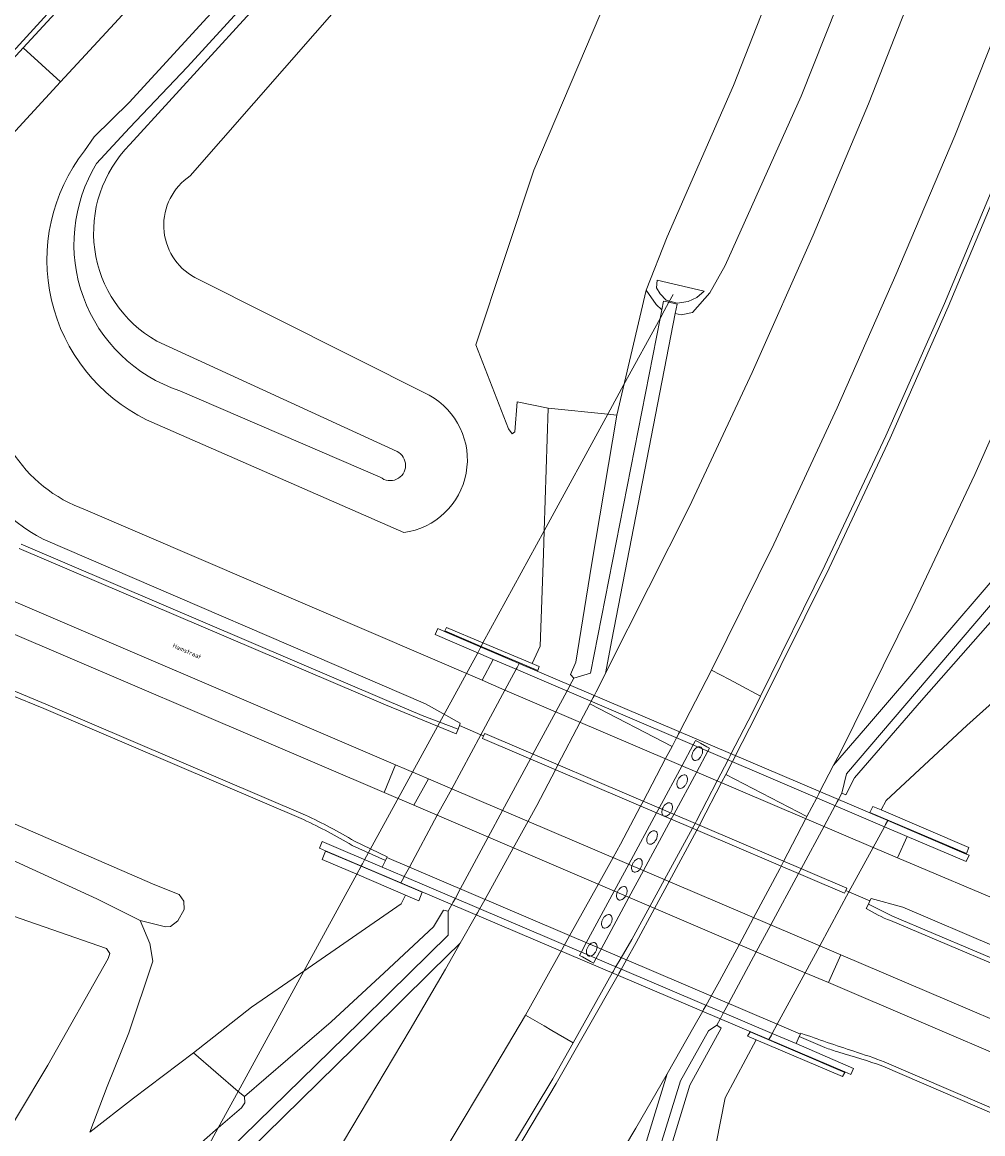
# Model space of a CAD drawing. Header units: metres. Extents: x 197700 to 204338, y 317132 to 325229.
# Tile 422 of 656: x 201235 to 201313, y 318568 to 318659. Entities that reach past the tile are written whole.
import ezdxf
from ezdxf.enums import TextEntityAlignment as Align

# ---------------------------------------------------------------- set-up
doc = ezdxf.new("R2010")
doc.units = ezdxf.units.M
for name, color, linetype, lineweight in [('B-WE-GR-GRAS-GV', 60, 'Continuous', 13), ('B-WE-IE-TERREINAFSCHEIDING_KUNSTMATIG_MUUR-GV', 90, 'Continuous', 18), ('B-WE-KW-KUNSTWERK_DEK-GV', 170, 'Continuous', 18), ('B-WE-KW-KUNSTWERK_DUIKER-G', 170, 'Continuous', 18), ('B-WE-KW-KUNSTWERK_PIJLER-GV', 170, 'Continuous', 18), ('B-WE-OG-TERREIN_CULTUURSCHEIDING-GV', 7, 'Continuous', 18), ('B-WE-OG-TOPOGRAFIE-T18', 10, 'Continuous', 18), ('B-WE-OG-WATER_GREPPEL-GV', 160, 'Continuous', 18), ('B-WE-OG-WEG-GV', 7, 'Continuous', 18), ('B-WE-VH-ONVERHARD-GV', 252, 'Continuous', 18), ('B-WE-VH-VERHARDING_ASFALT-GV', 252, 'Continuous', 18), ('B-WE-VH-VERHARDING_BETON-GV', 252, 'Continuous', 18), ('B-WE-VH-VERHARDING_BETONSTRAATSTEEN-GV', 252, 'Continuous', 18), ('B-WE-VH-VERHARDING_GRASBETONSTEEN-GV', 70, 'Continuous', 18)]:
    doc.layers.add(name, color=color, linetype=linetype, lineweight=lineweight)
doc.styles.add('NLCS-ISO-M200-T18', font='NLCS-ISO.ttf', dxfattribs={"height": 0.36})

msp = doc.modelspace()

# ---------------------------------------------------------------- linework, layer by layer
at = {"layer": 'B-WE-GR-GRAS-GV'}
for points in [[(201303.224, 318732.511), (201294.828, 318719.835), (201284.925, 318706.904), (201282.718, 318704.023), (201272.595, 318692.278), (201256.833, 318674.907), (201242.103, 318658.836), (201237.677, 318654.044), (201231.2, 318647.032), (201231.345, 318646.929), (201231.598, 318646.686), (201228.258, 318643.02), (201229.511, 318641.913)], [(201239.649, 318648.406), (201240.45, 318649.558), (201243.306, 318652.342), (201271.296, 318682.852), (201302.222, 318720.569)], [(201297.165, 318702.123), (201248.31, 318646.347)], [(201305.192, 318670.115), (201298.324, 318652.861), (201292.119, 318639.01), (201290.863, 318636.776), (201289.424, 318635.173), (201288.502, 318634.981), (201288.022, 318635.091), (201282.831, 318608.355), (201282.297, 318605.604), (201282.478, 318605.963), (201289.19, 318619.282), (201294.327, 318630.259), (201299.322, 318641.501), (201303.844, 318652.257), (201308.414, 318663.865)], [(201239.741, 318619.023), (201272.203, 318605.054), (201273.125, 318606.755), (201268.355, 318608.807), (201268.584, 318609.283), (201269.139, 318609.046), (201269.161, 318609.093), (201269.295, 318609.367), (201272.278, 318608.112), (201276.298, 318606.42), (201276.964, 318607.86), (201277.228, 318615.418), (201277.29, 318617.292), (201277.625, 318627.335), (201275.065, 318627.862), (201274.887, 318625.384), (201274.672, 318625.238), (201274.355, 318625.643), (201271.689, 318632.522), (201276.439, 318646.815), (201282.474, 318661.01)], [(201248.672, 318638.042), (201267.87, 318628.394)], [(201265.798, 318617.148), (201244.736, 318626.384)]]:
    msp.add_lwpolyline(points, dxfattribs=at)
for points in [[(201244.736, 318626.384, -0.476287), (201239.649, 318648.406)], [(201248.31, 318646.347, 0.565904), (201248.672, 318638.042)], [(201231.993, 318631.309, 0.350847), (201239.741, 318619.023)], [(201267.87, 318628.394, -0.722989), (201265.798, 318617.148)]]:
    msp.add_lwpolyline(points, format="xyb", dxfattribs=at)
at = {"layer": 'B-WE-IE-TERREINAFSCHEIDING_KUNSTMATIG_MUUR-GV'}
for points in [[(201268.539, 318594.003), (201266.251, 318589.765), (201265.833, 318588.99), (201265.759, 318588.854), (201265.557, 318588.48), (201259.391, 318591.108), (201259.38, 318591.078), (201262.3, 318589.835), (201267.307, 318587.703), (201267.019, 318586.998), (201265.941, 318587.46), (201265.591, 318586.745), (201257.609, 318581.243), (201253.317, 318578.284), (201248.572, 318574.561), (201252.237, 318571.403), (201252.74, 318570.97), (201259.856, 318577.109), (201264.174, 318581.109), (201268.223, 318584.864), (201269.034, 318586.235), (201269.43, 318586.142), (201269.755, 318586.744), (201269.82, 318586.865), (201269.987, 318587.175), (201270.411, 318587.96), (201272.698, 318592.2), (201273.887, 318594.404), (201276.158, 318598.614), (201276.367, 318599.001), (201278.245, 318602.481), (201279.162, 318604.182), (201279.334, 318604.501), (201279.399, 318604.621), (201279.728, 318605.231), (201279.438, 318605.52), (201279.892, 318606.544), (201281.177, 318614.478), (201283.238, 318626.767), (201282.504, 318626.841), (201277.625, 318627.335), (201277.29, 318617.292), (201277.228, 318615.418), (201276.964, 318607.86), (201276.298, 318606.42), (201276.881, 318606.175), (201276.76, 318605.848), (201272.123, 318607.828), (201269.161, 318609.093), (201269.139, 318609.046), (201275.254, 318606.438), (201275.07, 318606.097), (201274.994, 318605.956), (201274.075, 318604.255), (201272.1, 318600.597), (201269.714, 318596.178)], [(201273.125, 318606.755), (201274.994, 318605.956), (201275.07, 318606.097), (201275.254, 318606.438), (201269.139, 318609.046), (201268.584, 318609.283), (201268.355, 318608.807)], [(201276.298, 318606.42), (201272.278, 318608.112), (201269.295, 318609.367), (201269.161, 318609.093), (201272.123, 318607.828), (201276.76, 318605.848), (201276.881, 318606.175)], [(201305.144, 318593.07), (201305.241, 318593.25), (201305.417, 318593.574), (201275.254, 318606.438), (201275.07, 318606.097), (201274.994, 318605.956)], [(201304.211, 318594.729), (201303.958, 318594.22), (201311.864, 318590.864), (201312.073, 318591.362), (201304.881, 318594.442)], [(201305.144, 318593.07), (201307.023, 318592.267), (201311.834, 318590.225), (201312.084, 318590.73), (201311.851, 318590.829), (201305.417, 318593.574), (201305.241, 318593.25)], [(201265.833, 318588.99), (201264.027, 318589.76), (201259.109, 318591.854), (201258.893, 318591.32), (201259.391, 318591.108), (201265.557, 318588.48), (201265.759, 318588.854)], [(201259.108, 318590.387), (201261.939, 318589.174), (201265.941, 318587.46), (201267.019, 318586.998), (201267.307, 318587.703), (201262.3, 318589.835), (201259.38, 318591.078)], [(201265.557, 318588.48), (201295.693, 318575.638), (201295.891, 318576.004), (201295.969, 318576.148), (201265.833, 318588.99), (201265.759, 318588.854)], [(201294.154, 318576.286), (201293.926, 318575.927), (201294.652, 318575.62), (201301.714, 318572.63), (201301.896, 318572.96)], [(201297.914, 318575.319), (201295.969, 318576.148), (201295.891, 318576.004), (201295.693, 318575.638), (201301.907, 318572.99), (201302.388, 318572.785), (201302.628, 318573.284)]]:
    msp.add_lwpolyline(points, close=True, dxfattribs=at)
for points in [[(201316.239, 318612.547), (201308.193, 318603.388), (201302.687, 318597.08), (201301.99, 318595.69), (201301.669, 318595.817), (201301.354, 318595.234), (201301.289, 318595.113), (201301.119, 318594.797), (201300.206, 318593.105), (201298.323, 318589.616), (201298.117, 318589.235), (201295.844, 318585.023), (201294.652, 318582.815), (201292.377, 318578.599), (201291.945, 318577.798), (201291.779, 318577.491), (201291.714, 318577.37), (201291.425, 318576.835), (201291.778, 318576.568), (201289.225, 318571.924), (201286.231, 318562.162)], [(201289.912, 318559.651), (201292.099, 318570.884), (201294.652, 318575.62), (201293.926, 318575.927), (201294.154, 318576.286), (201301.896, 318572.96), (201301.907, 318572.99), (201295.693, 318575.638), (201295.891, 318576.004), (201295.969, 318576.148), (201296.38, 318576.906), (201298.665, 318581.12), (201299.855, 318583.314), (201302.247, 318587.726), (201304.224, 318591.373), (201305.144, 318593.07), (201305.241, 318593.25), (201305.417, 318593.574), (201311.851, 318590.829), (201311.864, 318590.864), (201303.958, 318594.22), (201304.211, 318594.729), (201304.881, 318594.442), (201305.28, 318595.202), (201311.886, 318601.362), (201320.02, 318608.642)]]:
    msp.add_lwpolyline(points, dxfattribs=at)
at = {"layer": 'B-WE-KW-KUNSTWERK_DEK-GV'}
msp.add_lwpolyline([(201265.557, 318588.48), (201295.693, 318575.638), (201295.891, 318576.004), (201295.969, 318576.148), (201296.38, 318576.906), (201298.665, 318581.12), (201299.855, 318583.314), (201302.247, 318587.726), (201304.224, 318591.373), (201305.144, 318593.07), (201305.241, 318593.25), (201305.417, 318593.574), (201275.254, 318606.438), (201275.07, 318606.097), (201274.994, 318605.956), (201274.075, 318604.255), (201272.1, 318600.597), (201269.714, 318596.178), (201268.539, 318594.003), (201266.251, 318589.765), (201265.833, 318588.99), (201265.759, 318588.854)], close=True, dxfattribs=at)
at = {"layer": 'B-WE-KW-KUNSTWERK_DUIKER-G'}
msp.add_lwpolyline([(201247.344, 318562.44), (201247.689, 318563.073), (201250.606, 318568.416), (201252.237, 318571.403), (201257.609, 318581.243), (201261.939, 318589.174), (201262.3, 318589.835), (201262.343, 318589.912), (201262.407, 318590.03), (201262.582, 318590.351), (201271.844, 318607.316), (201272.015, 318607.629), (201272.077, 318607.744), (201272.123, 318607.828), (201272.278, 318608.112), (201277.29, 318617.292), (201282.504, 318626.841), (201283.824, 318629.26), (201286.786, 318634.685), (201287.12, 318635.296), (201287.507, 318636.005), (201287.856, 318636.645)], dxfattribs=at)
at = {"layer": 'B-WE-KW-KUNSTWERK_PIJLER-GV'}
for points in [[(201289.409, 318599.003, 0.080251), (201289.391, 318598.803)], [(201289.496, 318599.229, 0.066707), (201289.409, 318599.003)], [(201289.637, 318599.425, 0.067894), (201289.496, 318599.229)], [(201289.794, 318599.55, 0.078614), (201289.637, 318599.425)], [(201289.899, 318599.593, 0.067112), (201289.794, 318599.55)], [(201289.975, 318599.607, 0.025453), (201289.899, 318599.593)], [(201290.111, 318599.579, 0.146888), (201289.975, 318599.607)], [(201290.209, 318599.48, 0.147183), (201290.111, 318599.579)], [(201290.156, 318598.873, 0.065471), (201290.243, 318599.098)], [(201290.261, 318599.298, 0.088309), (201290.221, 318599.455)], [(201290.243, 318599.098, 0.080251), (201290.261, 318599.298)], [(201289.391, 318598.803, 0.10741), (201289.443, 318598.621)], [(201289.443, 318598.621, 0.142857), (201289.541, 318598.523)], [(201289.541, 318598.523, 0.146888), (201289.677, 318598.495)], [(201289.677, 318598.495, 0.111766), (201289.858, 318598.551)], [(201289.858, 318598.551, 0.070815), (201290.015, 318598.676)], [(201290.015, 318598.676, 0.065258), (201290.156, 318598.873)], [(201288.559, 318597.262, 0.078614), (201288.402, 318597.137)], [(201288.74, 318597.319, 0.106584), (201288.559, 318597.262)], [(201288.876, 318597.291, 0.146888), (201288.74, 318597.319)], [(201288.974, 318597.192, 0.147183), (201288.876, 318597.291)], [(201289.026, 318597.01, 0.110305), (201288.974, 318597.192)], [(201288.174, 318596.715, 0.080251), (201288.156, 318596.515)], [(201288.156, 318596.515, 0.10741), (201288.208, 318596.333)], [(201288.261, 318596.941, 0.066707), (201288.174, 318596.715)], [(201288.208, 318596.333, 0.142857), (201288.306, 318596.235)], [(201288.402, 318597.137, 0.067894), (201288.261, 318596.941)], [(201288.442, 318596.207, 0.108648), (201288.623, 318596.263)], [(201288.623, 318596.263, 0.070815), (201288.78, 318596.388)], [(201288.78, 318596.388, 0.065258), (201288.921, 318596.585)], [(201288.921, 318596.585, 0.065471), (201289.008, 318596.81)], [(201289.008, 318596.81, 0.080251), (201289.026, 318597.01)], [(201288.306, 318596.235, 0.146888), (201288.442, 318596.207)], [(201287.026, 318594.653, 0.046747), (201286.952, 318594.477)], [(201287.167, 318594.849, 0.067894), (201287.026, 318594.653)], [(201287.324, 318594.974, 0.078614), (201287.167, 318594.849)], [(201287.505, 318595.031, 0.106584), (201287.324, 318594.974)], [(201287.641, 318595.003, 0.146888), (201287.505, 318595.031)], [(201287.739, 318594.904, 0.147183), (201287.641, 318595.003)], [(201287.686, 318594.297, 0.065471), (201287.773, 318594.522)], [(201287.791, 318594.722, 0.110305), (201287.739, 318594.904)], [(201287.773, 318594.522, 0.079361), (201287.791, 318594.722)], [(201286.939, 318594.427, 0.080251), (201286.921, 318594.227)], [(201286.921, 318594.227, 0.10741), (201286.973, 318594.045)], [(201286.973, 318594.045, 0.101979), (201287.041, 318593.966)], [(201287.071, 318593.947, 0.080624), (201287.145, 318593.921)], [(201287.145, 318593.921, 0.064449), (201287.207, 318593.919)], [(201287.207, 318593.919, 0.103418), (201287.388, 318593.976)], [(201287.388, 318593.976, 0.074953), (201287.545, 318594.1)], [(201287.545, 318594.1, 0.025027), (201287.62, 318594.191)], [(201287.62, 318594.191, 0.03566), (201287.686, 318594.297)], [(201286.089, 318592.686, 0.078614), (201285.932, 318592.561)], [(201286.27, 318592.743, 0.106584), (201286.089, 318592.686)], [(201286.406, 318592.715, 0.146888), (201286.27, 318592.743)], [(201286.504, 318592.616, 0.147183), (201286.406, 318592.715)], [(201286.556, 318592.434, 0.110305), (201286.504, 318592.616)], [(201285.704, 318592.139, 0.080251), (201285.686, 318591.939)], [(201285.686, 318591.939, 0.10741), (201285.738, 318591.757)], [(201285.791, 318592.365, 0.066707), (201285.704, 318592.139)], [(201285.738, 318591.757, 0.142857), (201285.836, 318591.659)], [(201285.932, 318592.561, 0.067894), (201285.791, 318592.365)], [(201286.153, 318591.688, 0.074953), (201286.31, 318591.812)], [(201286.31, 318591.812, 0.065258), (201286.451, 318592.009)], [(201286.451, 318592.009, 0.065471), (201286.538, 318592.234)], [(201286.538, 318592.234, 0.079361), (201286.556, 318592.434)], [(201285.836, 318591.659, 0.146888), (201285.972, 318591.631)], [(201285.972, 318591.631, 0.103418), (201286.153, 318591.688)], [(201284.556, 318590.077, 0.052424), (201284.476, 318589.88)], [(201284.697, 318590.274, 0.065258), (201284.556, 318590.077)], [(201284.854, 318590.398, 0.074953), (201284.697, 318590.274)], [(201285.035, 318590.455, 0.106584), (201284.854, 318590.398)], [(201285.171, 318590.427, 0.146888), (201285.035, 318590.455)], [(201285.269, 318590.328, 0.147183), (201285.171, 318590.427)], [(201285.216, 318589.721, 0.065471), (201285.303, 318589.946)], [(201285.321, 318590.146, 0.110305), (201285.269, 318590.328)], [(201285.303, 318589.946, 0.079361), (201285.321, 318590.146)], [(201284.469, 318589.852, 0.079361), (201284.451, 318589.652)], [(201284.451, 318589.652, 0.10831), (201284.503, 318589.469)], [(201284.503, 318589.469, 0.142857), (201284.601, 318589.371)], [(201284.601, 318589.371, 0.146888), (201284.737, 318589.343)], [(201284.737, 318589.343, 0.103418), (201284.918, 318589.4)], [(201284.918, 318589.4, 0.074953), (201285.075, 318589.524)], [(201285.075, 318589.524, 0.029185), (201285.137, 318589.598)], [(201285.137, 318589.598, 0.039869), (201285.216, 318589.721)], [(201283.619, 318588.11, 0.074953), (201283.462, 318587.986)], [(201283.8, 318588.167, 0.106584), (201283.619, 318588.11)], [(201283.936, 318588.139, 0.146888), (201283.8, 318588.167)], [(201284.034, 318588.04, 0.147183), (201283.936, 318588.139)], [(201283.234, 318587.564, 0.079361), (201283.216, 318587.364)], [(201283.216, 318587.364, 0.10831), (201283.268, 318587.181)], [(201283.271, 318587.68, 0.044115), (201283.234, 318587.564)], [(201283.268, 318587.181, 0.142857), (201283.366, 318587.083)], [(201283.321, 318587.789, 0.040751), (201283.271, 318587.68)], [(201283.462, 318587.986, 0.065258), (201283.321, 318587.789)], [(201283.683, 318587.112, 0.074953), (201283.84, 318587.236)], [(201283.84, 318587.236, 0.048281), (201283.955, 318587.388)], [(201283.981, 318587.433, 0.065471), (201284.068, 318587.658)], [(201284.086, 318587.858, 0.110305), (201284.034, 318588.04)], [(201284.068, 318587.658, 0.06944), (201284.086, 318587.858)], [(201283.366, 318587.083, 0.146888), (201283.502, 318587.055)], [(201283.502, 318587.055, 0.103418), (201283.683, 318587.112)], [(201282.086, 318585.501, 0.065471), (201281.999, 318585.276)], [(201282.227, 318585.698, 0.065258), (201282.086, 318585.501)], [(201282.384, 318585.822, 0.074953), (201282.227, 318585.698)], [(201282.565, 318585.879, 0.106584), (201282.384, 318585.822)], [(201282.701, 318585.851, 0.146888), (201282.565, 318585.879)], [(201282.799, 318585.752, 0.147183), (201282.701, 318585.851)], [(201282.746, 318585.145, 0.065471), (201282.833, 318585.37)], [(201282.851, 318585.57, 0.110305), (201282.799, 318585.752)], [(201282.833, 318585.37, 0.06944), (201282.851, 318585.57)], [(201281.999, 318585.276, 0.079361), (201281.981, 318585.076)], [(201281.981, 318585.076, 0.110305), (201282.033, 318584.894)], [(201282.033, 318584.894, 0.147183), (201282.131, 318584.795)], [(201282.131, 318584.795, 0.146888), (201282.267, 318584.767)], [(201282.267, 318584.767, 0.103418), (201282.448, 318584.824)], [(201282.448, 318584.824, 0.074953), (201282.605, 318584.948)], [(201282.605, 318584.948, 0.065258), (201282.746, 318585.145)], [(201281.149, 318583.534, 0.058477), (201281.02, 318583.438)], [(201281.33, 318583.591, 0.106584), (201281.149, 318583.534)], [(201281.466, 318583.563, 0.146888), (201281.33, 318583.591)], [(201281.564, 318583.465, 0.142857), (201281.466, 318583.563)], [(201280.764, 318582.988, 0.079361), (201280.746, 318582.788)], [(201280.746, 318582.788, 0.110305), (201280.798, 318582.606)], [(201280.851, 318583.213, 0.065471), (201280.764, 318582.988)], [(201280.798, 318582.606, 0.09149), (201280.857, 318582.533)], [(201280.992, 318583.41, 0.065258), (201280.851, 318583.213)], [(201281.213, 318582.536, 0.074953), (201281.37, 318582.66)], [(201281.37, 318582.66, 0.065258), (201281.511, 318582.857)], [(201281.511, 318582.857, 0.065471), (201281.598, 318583.082)], [(201281.616, 318583.282, 0.10831), (201281.564, 318583.465)], [(201281.598, 318583.082, 0.029914), (201281.615, 318583.185)], [(201281.615, 318583.185, 0.030822), (201281.616, 318583.282)], [(201280.857, 318582.533, 0.047339), (201280.896, 318582.507)], [(201280.896, 318582.507, 0.101915), (201280.982, 318582.48)], [(201280.982, 318582.48, 0.059976), (201281.032, 318582.479)], [(201281.032, 318582.479, 0.103418), (201281.213, 318582.536)]]:
    msp.add_lwpolyline(points, format="xyb", dxfattribs=at)
for points in [[(201290.221, 318599.455), (201290.209, 318599.48)], [(201286.952, 318594.477), (201286.939, 318594.427)], [(201287.041, 318593.966), (201287.071, 318593.947)], [(201284.476, 318589.88), (201284.469, 318589.852)], [(201283.955, 318587.388), (201283.981, 318587.433)], [(201281.02, 318583.438), (201280.992, 318583.41)]]:
    msp.add_lwpolyline(points, dxfattribs=at)
at = {"layer": 'B-WE-OG-TERREIN_CULTUURSCHEIDING-GV'}
for points in [[(201302.222, 318720.569), (201271.296, 318682.852), (201243.306, 318652.342), (201240.45, 318649.558), (201239.649, 318648.406)], [(201248.31, 318646.347), (201297.165, 318702.123), (201303.396, 318711.839), (201304.152, 318713.018), (201305.855, 318718.397)], [(201240.641, 318647.364), (201243.325, 318650.28), (201248.091, 318655.271), (201280.846, 318691.084), (201301.568, 318717.543)], [(201302.2, 318716.992), (201281.681, 318690.853), (201243.366, 318648.904)], [(201267.87, 318628.394), (201248.672, 318638.042)], [(201245.566, 318632.829), (201265.238, 318623.785)], [(201263.869, 318621.695), (201247.443, 318628.761)], [(201244.736, 318626.384), (201265.798, 318617.148)], [(201195.899, 318512.915), (201203.704, 318523.443), (201211.843, 318534.456), (201221.572, 318548.725), (201229.178, 318561.101), (201236.635, 318573.548), (201241.599, 318582.267), (201241.728, 318582.686), (201241.443, 318583.089), (201229.966, 318587.08), (201217.624, 318591.601), (201217.136, 318591.665), (201216.704, 318591.4), (201216.16, 318590.865), (201215.578, 318589.813), (201212.874, 318579.069), (201210.262, 318569.345), (201206.358, 318555.105), (201202.187, 318538.735), (201198.604, 318525.715), (201195.018, 318513.274)]]:
    msp.add_lwpolyline(points, dxfattribs=at)
for points in [[(201220.983, 318657.053, 0.081532), (201260.72, 318694.195)], [(201239.649, 318648.406, 0.476287), (201244.736, 318626.384)], [(201243.366, 318648.904, 0.495226), (201245.566, 318632.829)], [(201247.443, 318628.761, -0.482426), (201240.641, 318647.364)], [(201248.672, 318638.042, -0.565904), (201248.31, 318646.347)], [(201265.798, 318617.148, 0.722989), (201267.87, 318628.394)], [(201265.238, 318623.785, -1.127105), (201263.869, 318621.695)]]:
    msp.add_lwpolyline(points, format="xyb", dxfattribs=at)
at = {"layer": 'B-WE-OG-WATER_GREPPEL-GV'}
for points in [[(201301.568, 318717.543), (201280.846, 318691.084), (201248.091, 318655.271), (201243.325, 318650.28), (201240.641, 318647.364)], [(201243.366, 318648.904), (201281.681, 318690.853), (201302.2, 318716.992)], [(201299.479, 318670.787), (201292.797, 318653.739), (201287.37, 318641.347), (201285.641, 318636.988), (201286.471, 318635.809), (201286.922, 318635.377), (201287.065, 318636.105), (201287.507, 318636.005), (201288.17, 318635.855), (201288.022, 318635.091), (201288.502, 318634.981), (201289.424, 318635.173), (201290.863, 318636.776), (201292.119, 318639.01), (201298.324, 318652.861), (201305.192, 318670.115)], [(201265.238, 318623.785), (201245.566, 318632.829)], [(201247.443, 318628.761), (201263.869, 318621.695)], [(201233.694, 318590.371), (201240.653, 318587.172), (201244.217, 318585.387), (201246.268, 318584.862), (201246.693, 318584.887), (201247.298, 318585.353), (201247.821, 318586.3), (201247.793, 318586.985), (201247.399, 318587.523), (201245.398, 318588.304), (201231.881, 318594.182)]]:
    msp.add_lwpolyline(points, dxfattribs=at)
for points in [[(201245.566, 318632.829, -0.495226), (201243.366, 318648.904)], [(201240.641, 318647.364, 0.482426), (201247.443, 318628.761)], [(201263.869, 318621.695, 1.127105), (201265.238, 318623.785)]]:
    msp.add_lwpolyline(points, format="xyb", dxfattribs=at)
msp.add_lwpolyline([(201286.548, 318637.801), (201290.381, 318636.908), (201289.792, 318636.391), (201289.072, 318636.074), (201288.178, 318635.941), (201287.266, 318636.161), (201286.796, 318636.694), (201286.482, 318637.177)], close=True, dxfattribs=at)
at = {"layer": 'B-WE-OG-WEG-GV'}
msp.add_lwpolyline([(201236.269, 318616.597, -0.340331), (201228.624, 318633.414)], format="xyb", dxfattribs=at)
for points in [[(201270.237, 318601.067), (201270.343, 318601.347), (201270.417, 318601.542), (201267.583, 318603.139), (201236.269, 318616.597)], [(201234.467, 318616.2), (201264.414, 318603.413), (201267.293, 318602.178), (201270.237, 318601.067)], [(201314.325, 318583.196), (201306.645, 318586.483), (201304.071, 318587.195), (201303.969, 318586.99), (201303.836, 318586.722), (201305.805, 318585.749), (201319.241, 318580.083)]]:
    msp.add_lwpolyline(points, dxfattribs=at)
at = {"layer": 'B-WE-VH-ONVERHARD-GV'}
for points in [[(201285.641, 318636.988), (201287.37, 318641.347), (201292.797, 318653.739), (201299.479, 318670.787), (201307.303, 318693.437), (201307.871, 318695.08), (201314.827, 318718.631), (201316.44, 318724.202), (201317.774, 318729.654), (201321.64, 318737.203)], [(201220.983, 318657.053), (201227.671, 318650.115), (201227.981, 318649.853), (201227.986, 318649.829), (201228.126, 318650.104), (201228.223, 318650.318), (201228.288, 318650.54), (201239.194, 318662.444), (201253.299, 318677.8), (201269.907, 318696.084), (201279.683, 318706.986), (201291.187, 318722.601), (201299.446, 318734.976)], [(201305.855, 318718.397), (201304.152, 318713.018), (201303.396, 318711.839), (201299.779, 318702.694), (201294.414, 318689.718), (201288.368, 318675.039), (201282.474, 318661.01), (201276.439, 318646.815), (201271.689, 318632.522), (201274.355, 318625.643), (201274.672, 318625.238), (201274.887, 318625.384), (201275.065, 318627.862), (201277.625, 318627.335), (201282.504, 318626.841), (201283.238, 318626.767), (201285.641, 318636.988)], [(201315.487, 318661.142), (201310.925, 318649.615), (201306.096, 318638.238), (201301.289, 318627.35), (201296.092, 318616.199), (201290.988, 318605.895), (201292.468, 318605.109), (201293.173, 318604.735), (201295.005, 318603.762), (201300.264, 318614.465), (201305.268, 318625.075), (201310.073, 318635.905), (201314.793, 318647.211), (201319.192, 318658.227), (201323.251, 318669.031)], [(201330.869, 318666.643), (201326.623, 318655.384), (201322.16, 318644.185), (201317.392, 318632.791), (201312.544, 318621.903), (201307.436, 318611.054), (201301.489, 318599.071), (201300.986, 318598.101), (201303.593, 318601.141), (201320.217, 318620.524), (201319.553, 318620.934), (201318.736, 318621.805), (201318.681, 318622.028), (201318.762, 318622.582), (201324.195, 318634.909), (201329.498, 318648.027), (201334.711, 318661.045)], [(201343.142, 318659.645), (201338.489, 318644.165), (201333.908, 318631.69), (201329.321, 318618.318), (201328.053, 318615.352), (201325.746, 318613.044), (201322.732, 318610.088), (201321.124, 318608.528), (201320.302, 318608.742), (201320.173, 318608.745), (201320.02, 318608.642), (201311.886, 318601.362), (201305.28, 318595.202), (201304.881, 318594.442), (201312.073, 318591.362), (201311.864, 318590.864), (201311.851, 318590.829), (201312.084, 318590.73), (201311.834, 318590.225), (201307.023, 318592.267), (201306.209, 318590.525), (201315.527, 318586.602)], [(201257.579, 318593.646), (201236.314, 318602.734), (201233.506, 318603.892)], [(201231.881, 318594.182), (201245.398, 318588.304), (201247.399, 318587.523), (201247.793, 318586.985), (201247.821, 318586.3), (201247.298, 318585.353), (201246.693, 318584.887), (201246.268, 318584.862), (201244.217, 318585.387), (201245.008, 318583.51), (201245.253, 318582.075), (201243.269, 318576.192), (201241.507, 318571.791), (201240.092, 318568.065), (201243.666, 318570.838), (201248.572, 318574.561), (201253.317, 318578.284), (201257.609, 318581.243), (201265.591, 318586.745), (201265.941, 318587.46), (201261.939, 318589.174), (201259.108, 318590.387), (201259.38, 318591.078), (201259.391, 318591.108), (201258.893, 318591.32), (201259.109, 318591.854), (201264.027, 318589.76), (201264.298, 318590.312), (201261.558, 318591.541)], [(201195.018, 318513.274), (201198.604, 318525.715), (201202.187, 318538.735), (201206.358, 318555.105), (201210.262, 318569.345), (201212.874, 318579.069), (201215.578, 318589.813), (201216.16, 318590.865), (201216.704, 318591.4), (201217.136, 318591.665), (201217.624, 318591.601), (201229.966, 318587.08), (201241.443, 318583.089), (201241.728, 318582.686), (201241.599, 318582.267), (201236.635, 318573.548), (201229.178, 318561.101), (201221.572, 318548.725), (201211.843, 318534.456), (201203.704, 318523.443), (201195.899, 318512.915)], [(201249.464, 318567.441), (201250.606, 318568.416), (201252.517, 318570.046), (201252.768, 318570.473), (201252.74, 318570.97), (201252.237, 318571.403), (201248.572, 318574.561), (201243.666, 318570.838), (201240.092, 318568.065), (201241.507, 318571.791), (201243.269, 318576.192), (201245.253, 318582.075), (201245.008, 318583.51), (201244.217, 318585.387), (201240.653, 318587.172), (201233.694, 318590.371)], [(201228.624, 318520.085), (201233.041, 318525.99), (201239.95, 318535.518), (201246.998, 318545.727), (201253.432, 318555.548), (201253.933, 318556.337), (201260.173, 318566.16), (201266.306, 318576.457), (201269.206, 318581.42), (201270.417, 318583.548), (201268.102, 318581.266), (201265.422, 318578.624), (201263.171, 318576.411), (201248.696, 318562.203), (201249.211, 318561.664), (201249.686, 318560.875), (201249.559, 318560.161), (201249.196, 318559.49), (201249.092, 318559.315), (201242.877, 318548.872), (201234.496, 318537.203), (201226.134, 318525.626), (201217.276, 318514.133)], [(201245.309, 318522.174), (201252.378, 318532.196), (201259.153, 318542.155), (201264.195, 318550.024), (201265.528, 318552.104), (201271.89, 318562.268), (201277.996, 318572.439), (201279.658, 318575.389), (201277.929, 318576.388), (201277.285, 318576.761), (201275.76, 318577.642), (201272.824, 318572.675), (201266.526, 318562.21), (201260.341, 318552.395), (201259.873, 318551.652), (201253.281, 318541.603), (201246.177, 318531.331), (201239.15, 318521.524)], [(201298.174, 318575.887), (201297.914, 318575.319), (201302.628, 318573.284), (201302.388, 318572.785), (201301.907, 318572.99), (201301.896, 318572.96), (201301.714, 318572.63), (201294.652, 318575.62), (201292.099, 318570.884), (201289.912, 318559.651), (201288.073, 318549.944), (201285.08, 318539.168), (201284.407, 318538.08), (201276.493, 318528.457), (201267.36, 318516.61)], [(201300.258, 318575.006), (201298.174, 318575.887)], [(201254.436, 318512.307), (201263.173, 318524.338), (201270.876, 318535.448), (201275.552, 318543.039), (201276.017, 318543.794), (201276.332, 318544.224), (201276.73, 318544.474), (201277.257, 318544.261), (201278.383, 318543.525), (201286.374, 318569.645), (201287.355, 318572.852), (201284.794, 318568.386), (201278.47, 318557.776), (201272.278, 318547.805), (201270.996, 318545.841), (201265.694, 318537.722), (201258.982, 318527.795), (201251.763, 318517.644)], [(201317.481, 318568.086), (201305.018, 318573.464)]]:
    msp.add_lwpolyline(points, dxfattribs=at)
for points in [[(201260.72, 318694.195, -0.081532), (201220.983, 318657.053)], [(201261.558, 318591.541, 0.025939), (201257.579, 318593.646)], [(201301.41, 318574.611, -0.021594), (201300.258, 318575.006)], [(201305.018, 318573.464, 0.016956), (201301.41, 318574.611)]]:
    msp.add_lwpolyline(points, format="xyb", dxfattribs=at)
for points in [[(201283.238, 318626.767), (201281.177, 318614.478), (201279.892, 318606.544), (201279.438, 318605.52), (201279.728, 318605.231), (201281.078, 318605.628), (201286.786, 318634.685), (201286.922, 318635.377), (201286.471, 318635.809), (201285.641, 318636.988)], [(201320.421, 318620.397), (201321.152, 318619.778), (201302.039, 318597.407), (201301.669, 318595.817), (201301.99, 318595.69), (201302.687, 318597.08), (201308.193, 318603.388), (201316.239, 318612.547), (201322.697, 318619.198), (201321.771, 318619.717), (201320.629, 318620.269)], [(201269.43, 318586.142), (201269.034, 318586.235), (201268.223, 318584.864), (201264.174, 318581.109), (201259.856, 318577.109), (201252.74, 318570.97), (201252.768, 318570.473), (201252.517, 318570.046), (201250.606, 318568.416), (201249.464, 318567.441), (201244.398, 318562.873), (201246.04, 318563.303), (201247.33, 318563.334), (201247.81, 318563.008), (201262.198, 318577.073), (201264.634, 318579.473), (201269.414, 318584.198)], [(201291.425, 318576.835), (201290.741, 318576.356), (201288.45, 318572.27), (201279.437, 318543.143), (201278.525, 318543.433), (201280.147, 318542.373), (201280.388, 318541.972), (201281.83, 318545.784), (201282.88, 318551.341), (201286.231, 318562.162), (201289.225, 318571.924), (201291.778, 318576.568)]]:
    msp.add_lwpolyline(points, close=True, dxfattribs=at)
at = {"layer": 'B-WE-VH-VERHARDING_ASFALT-GV'}
for points in [[(201299.446, 318734.976), (201291.187, 318722.601), (201279.683, 318706.986), (201269.907, 318696.084), (201253.299, 318677.8), (201239.194, 318662.444), (201228.288, 318650.54), (201228.223, 318650.318), (201228.126, 318650.104), (201227.986, 318649.829), (201228.082, 318649.703), (201234.629, 318656.826), (201239.546, 318662.174), (201253.691, 318677.621), (201270.262, 318695.786), (201279.761, 318706.876), (201280.928, 318708.406), (201291.567, 318722.35), (201299.785, 318734.718)], [(201323.692, 318668.912), (201319.557, 318657.997), (201315.186, 318647.061), (201310.366, 318635.617), (201305.626, 318624.864), (201300.627, 318614.245), (201294.687, 318602.255), (201292.929, 318598.847), (201292.862, 318598.716), (201292.697, 318598.397), (201292.16, 318597.354), (201298.805, 318593.898), (201299.607, 318595.444), (201299.772, 318595.761), (201299.836, 318595.885), (201300.986, 318598.101), (201301.489, 318599.071), (201307.436, 318611.054), (201312.544, 318621.903), (201317.392, 318632.791), (201322.16, 318644.185), (201326.623, 318655.384), (201330.869, 318666.643)], [(201308.414, 318663.865), (201303.844, 318652.257), (201299.322, 318641.501), (201294.327, 318630.259), (201289.19, 318619.282), (201282.478, 318605.963), (201282.297, 318605.604), (201281.541, 318604.105), (201281.371, 318603.78), (201281.307, 318603.657), (201281.139, 318603.337), (201281.036, 318603.14), (201287.759, 318599.644), (201288.13, 318600.349), (201288.224, 318600.528), (201288.296, 318600.669), (201288.364, 318600.799), (201290.988, 318605.895), (201296.092, 318616.199), (201301.289, 318627.35), (201306.096, 318638.238), (201310.925, 318649.615), (201315.487, 318661.142)], [(201314.793, 318647.211), (201310.073, 318635.905), (201305.268, 318625.075), (201300.264, 318614.465), (201295.005, 318603.762), (201294.34, 318602.409), (201292.577, 318598.998), (201292.51, 318598.867), (201292.345, 318598.548), (201291.462, 318596.838), (201289.766, 318593.557), (201289.641, 318593.328), (201289.432, 318592.945), (201287.137, 318588.743), (201285.935, 318586.542), (201284.456, 318583.834), (201283.593, 318582.342), (201283.139, 318581.559), (201282.998, 318581.315), (201282.964, 318581.254), (201282.896, 318581.134), (201279.658, 318575.389), (201277.996, 318572.439), (201271.89, 318562.268)], [(201272.287, 318562.013), (201278.275, 318572.058), (201283.342, 318580.944), (201283.401, 318581.047), (201283.41, 318581.064), (201283.58, 318581.371), (201284.017, 318582.161), (201284.813, 318583.602), (201286.317, 318586.378), (201287.512, 318588.583), (201289.792, 318592.791), (201289.999, 318593.174), (201290.103, 318593.366), (201291.816, 318596.687), (201292.16, 318597.354), (201292.697, 318598.397), (201292.862, 318598.716), (201292.929, 318598.847), (201294.687, 318602.255), (201300.627, 318614.245), (201305.626, 318624.864), (201310.366, 318635.617), (201315.186, 318647.061)], [(201236.269, 318616.597), (201267.583, 318603.139), (201270.417, 318601.542), (201270.343, 318601.347), (201272.1, 318600.597), (201274.075, 318604.255), (201272.203, 318605.054), (201239.741, 318619.023)], [(201231.073, 318617.356), (201229.023, 318613.587), (201265.107, 318598.147), (201267.803, 318596.993), (201269.714, 318596.178), (201272.1, 318600.597), (201270.343, 318601.347)], [(201270.343, 318601.347), (201270.237, 318601.067), (201270.084, 318600.663), (201264.286, 318603.049), (201234.31, 318615.832)], [(201264.414, 318590.549), (201266.251, 318589.765), (201268.539, 318594.003), (201266.615, 318594.826), (201264.174, 318595.87), (201228.049, 318611.32), (201226.928, 318606.65)], [(201233.658, 318604.262), (201236.469, 318603.103), (201257.736, 318594.014)], [(201266.526, 318562.21), (201272.824, 318572.675), (201275.76, 318577.642), (201278.7, 318582.926), (201278.767, 318583.046), (201278.938, 318583.353), (201279.375, 318584.139), (201281.716, 318588.345), (201282.936, 318590.538), (201283.545, 318591.633), (201285.188, 318594.757), (201285.392, 318595.144), (201287.233, 318598.644), (201287.759, 318599.644), (201281.036, 318603.14), (201280.244, 318601.627), (201278.413, 318598.127), (201278.209, 318597.738), (201276.677, 318594.81), (201275.966, 318593.516), (201274.758, 318591.319), (201272.454, 318587.128), (201272.436, 318587.096), (201271.993, 318586.318), (201271.819, 318586.012), (201271.751, 318585.892), (201270.417, 318583.548), (201269.206, 318581.42), (201266.306, 318576.457), (201260.173, 318566.16)], [(201278.47, 318557.776), (201284.794, 318568.386), (201287.355, 318572.852), (201289.548, 318576.677), (201290.28, 318577.982), (201290.347, 318578.103), (201290.518, 318578.408), (201290.963, 318579.201), (201291.656, 318580.436), (201293.254, 318583.413), (201294.44, 318585.622), (201296.585, 318589.62), (201296.7, 318589.841), (201296.899, 318590.225), (201298.722, 318593.739), (201298.805, 318593.898), (201292.16, 318597.354), (201291.816, 318596.687), (201290.103, 318593.366), (201289.999, 318593.174), (201289.792, 318592.791), (201287.512, 318588.583), (201286.317, 318586.378), (201284.813, 318583.602), (201284.017, 318582.161), (201283.58, 318581.371), (201283.41, 318581.064), (201283.401, 318581.047), (201283.342, 318580.944), (201278.275, 318572.058), (201272.287, 318562.013)], [(201261.763, 318591.884), (201264.426, 318590.612), (201264.414, 318590.549)], [(201315.527, 318586.602), (201306.209, 318590.525), (201304.224, 318591.373), (201302.247, 318587.726), (201303.969, 318586.99), (201304.071, 318587.195), (201306.645, 318586.483), (201314.325, 318583.196)], [(201303.661, 318586.37), (201303.836, 318586.722), (201303.969, 318586.99), (201302.247, 318587.726), (201299.855, 318583.314), (201301.587, 318582.575)], [(201319.055, 318579.729), (201305.65, 318585.38)], [(201301.587, 318582.575), (201324.747, 318572.69), (201327.054, 318577.493)], [(201323.525, 318570.488), (201300.575, 318580.303), (201298.665, 318581.12), (201296.38, 318576.906), (201298.271, 318576.099), (201298.303, 318576.167)], [(201305.143, 318573.818), (201316.054, 318569.127)]]:
    msp.add_lwpolyline(points, dxfattribs=at)
for points in [[(201284.925, 318706.904), (201280.928, 318708.406), (201279.761, 318706.876), (201270.262, 318695.786), (201253.691, 318677.621), (201239.546, 318662.174), (201234.629, 318656.826), (201237.677, 318654.044), (201242.103, 318658.836), (201256.833, 318674.907), (201272.595, 318692.278), (201282.718, 318704.023)], [(201228.082, 318649.703), (201231.2, 318647.032), (201237.677, 318654.044), (201234.629, 318656.826)], [(201274.075, 318604.255), (201272.1, 318600.597), (201272.332, 318600.498), (201272.423, 318600.692), (201302.085, 318588.039), (201301.989, 318587.836), (201302.247, 318587.726), (201304.224, 318591.373)], [(201269.714, 318596.178), (201299.855, 318583.314), (201302.247, 318587.726), (201301.989, 318587.836), (201301.893, 318587.632), (201272.24, 318600.304), (201272.332, 318600.498), (201272.1, 318600.597)], [(201298.665, 318581.12), (201268.539, 318594.003), (201266.251, 318589.765), (201296.38, 318576.906)]]:
    msp.add_lwpolyline(points, close=True, dxfattribs=at)
for points in [[(201228.624, 318633.414, 0.340331), (201236.269, 318616.597)], [(201239.741, 318619.023, -0.350847), (201231.993, 318631.309)], [(201257.736, 318594.014, -0.025847), (201261.763, 318591.884)], [(201305.65, 318585.38, -0.042876), (201303.661, 318586.37)], [(201298.303, 318576.167, 0.004359), (201302.637, 318574.682)], [(201302.637, 318574.682, -0.018127), (201305.143, 318573.818)]]:
    msp.add_lwpolyline(points, format="xyb", dxfattribs=at)
at = {"layer": 'B-WE-VH-VERHARDING_BETON-GV'}
for points in [[(201234.31, 318615.832), (201264.286, 318603.049), (201270.084, 318600.663)], [(201270.084, 318600.663), (201270.237, 318601.067), (201267.293, 318602.178), (201264.414, 318603.413), (201234.467, 318616.2)], [(201233.506, 318603.892), (201236.314, 318602.734), (201257.579, 318593.646)], [(201257.736, 318594.014), (201236.469, 318603.103), (201233.658, 318604.262)], [(201290.209, 318599.48), (201290.221, 318599.455)], [(201286.939, 318594.427), (201286.952, 318594.477)], [(201287.071, 318593.947), (201287.041, 318593.966)], [(201261.558, 318591.541), (201264.298, 318590.312), (201264.414, 318590.549), (201264.426, 318590.612), (201261.763, 318591.884)], [(201284.469, 318589.852), (201284.476, 318589.88)], [(201283.981, 318587.433), (201283.955, 318587.388)], [(201303.836, 318586.722), (201303.661, 318586.37)], [(201319.241, 318580.083), (201305.805, 318585.749), (201303.836, 318586.722)], [(201305.65, 318585.38), (201319.055, 318579.729)], [(201280.992, 318583.41), (201281.02, 318583.438)], [(201298.303, 318576.167), (201298.271, 318576.099), (201298.174, 318575.887), (201300.258, 318575.006)], [(201316.054, 318569.127), (201305.143, 318573.818)], [(201305.018, 318573.464), (201317.481, 318568.086)]]:
    msp.add_lwpolyline(points, dxfattribs=at)
for points in [[(201274.994, 318605.956), (201273.125, 318606.755), (201272.203, 318605.054), (201274.075, 318604.255)], [(201304.224, 318591.373), (201305.144, 318593.07), (201274.994, 318605.956), (201274.075, 318604.255)], [(201272.332, 318600.498), (201272.24, 318600.304), (201301.893, 318587.632), (201301.989, 318587.836), (201302.085, 318588.039), (201272.423, 318600.692)], [(201285.424, 318589.475), (201287.697, 318593.686), (201287.904, 318594.07), (201289.785, 318597.554), (201290.701, 318599.25), (201290.83, 318599.489), (201290.611, 318599.611), (201290.087, 318599.903), (201289.893, 318600.011), (201289.686, 318600.126), (201289.663, 318600.084), (201289.492, 318599.767), (201288.576, 318598.07), (201286.695, 318594.587), (201286.488, 318594.202), (201284.215, 318589.992), (201283.024, 318587.786), (201280.741, 318583.557), (201280.313, 318582.765), (201280.19, 318582.537), (201280.423, 318582.407), (201280.948, 318582.115), (201281.09, 318582.036), (201281.334, 318581.9), (201281.356, 318581.941), (201281.522, 318582.249), (201281.95, 318583.042), (201284.233, 318587.269)], [(201267.803, 318596.993), (201266.615, 318594.826), (201268.539, 318594.003), (201269.714, 318596.178)], [(201298.665, 318581.12), (201299.855, 318583.314), (201269.714, 318596.178), (201268.539, 318594.003)], [(201307.023, 318592.267), (201305.144, 318593.07), (201304.224, 318591.373), (201306.209, 318590.525)], [(201266.251, 318589.765), (201264.414, 318590.549), (201264.298, 318590.312), (201264.027, 318589.76), (201265.833, 318588.99)], [(201266.251, 318589.765), (201265.833, 318588.99), (201295.969, 318576.148), (201296.38, 318576.906)], [(201301.587, 318582.575), (201299.855, 318583.314), (201298.665, 318581.12), (201300.575, 318580.303)], [(201298.174, 318575.887), (201298.271, 318576.099), (201296.38, 318576.906), (201295.969, 318576.148), (201297.914, 318575.319)]]:
    msp.add_lwpolyline(points, close=True, dxfattribs=at)
for points in [[(201289.391, 318598.803, -0.080251), (201289.409, 318599.003)], [(201289.409, 318599.003, -0.066707), (201289.496, 318599.229)], [(201289.496, 318599.229, -0.067894), (201289.637, 318599.425)], [(201289.637, 318599.425, -0.078614), (201289.794, 318599.55)], [(201289.794, 318599.55, -0.067112), (201289.899, 318599.593)], [(201289.899, 318599.593, -0.025453), (201289.975, 318599.607)], [(201289.975, 318599.607, -0.146888), (201290.111, 318599.579)], [(201290.111, 318599.579, -0.147183), (201290.209, 318599.48)], [(201290.243, 318599.098, -0.065471), (201290.156, 318598.873)], [(201290.221, 318599.455, -0.088309), (201290.261, 318599.298)], [(201290.261, 318599.298, -0.080251), (201290.243, 318599.098)], [(201289.443, 318598.621, -0.10741), (201289.391, 318598.803)], [(201289.541, 318598.523, -0.142857), (201289.443, 318598.621)], [(201289.677, 318598.495, -0.146888), (201289.541, 318598.523)], [(201289.858, 318598.551, -0.111766), (201289.677, 318598.495)], [(201290.015, 318598.676, -0.070815), (201289.858, 318598.551)], [(201290.156, 318598.873, -0.065258), (201290.015, 318598.676)], [(201288.402, 318597.137, -0.078614), (201288.559, 318597.262)], [(201288.559, 318597.262, -0.106584), (201288.74, 318597.319)], [(201288.74, 318597.319, -0.146888), (201288.876, 318597.291)], [(201288.876, 318597.291, -0.147183), (201288.974, 318597.192)], [(201288.974, 318597.192, -0.110305), (201289.026, 318597.01)], [(201288.156, 318596.515, -0.080251), (201288.174, 318596.715)], [(201288.208, 318596.333, -0.10741), (201288.156, 318596.515)], [(201288.174, 318596.715, -0.066707), (201288.261, 318596.941)], [(201288.306, 318596.235, -0.142857), (201288.208, 318596.333)], [(201288.261, 318596.941, -0.067894), (201288.402, 318597.137)], [(201288.623, 318596.263, -0.108648), (201288.442, 318596.207)], [(201288.78, 318596.388, -0.070815), (201288.623, 318596.263)], [(201288.921, 318596.585, -0.065258), (201288.78, 318596.388)], [(201289.008, 318596.81, -0.065471), (201288.921, 318596.585)], [(201289.026, 318597.01, -0.080251), (201289.008, 318596.81)], [(201288.442, 318596.207, -0.146888), (201288.306, 318596.235)], [(201286.952, 318594.477, -0.046747), (201287.026, 318594.653)], [(201287.026, 318594.653, -0.067894), (201287.167, 318594.849)], [(201287.167, 318594.849, -0.078614), (201287.324, 318594.974)], [(201287.324, 318594.974, -0.106584), (201287.505, 318595.031)], [(201287.505, 318595.031, -0.146888), (201287.641, 318595.003)], [(201287.641, 318595.003, -0.147183), (201287.739, 318594.904)], [(201287.773, 318594.522, -0.065471), (201287.686, 318594.297)], [(201287.739, 318594.904, -0.110305), (201287.791, 318594.722)], [(201287.791, 318594.722, -0.079361), (201287.773, 318594.522)], [(201257.579, 318593.646, -0.025939), (201261.558, 318591.541)], [(201261.763, 318591.884, 0.025847), (201257.736, 318594.014)], [(201286.921, 318594.227, -0.080251), (201286.939, 318594.427)], [(201286.973, 318594.045, -0.10741), (201286.921, 318594.227)], [(201287.041, 318593.966, -0.101979), (201286.973, 318594.045)], [(201287.145, 318593.921, -0.080624), (201287.071, 318593.947)], [(201287.207, 318593.919, -0.064449), (201287.145, 318593.921)], [(201287.388, 318593.976, -0.103418), (201287.207, 318593.919)], [(201287.545, 318594.1, -0.074953), (201287.388, 318593.976)], [(201287.62, 318594.191, -0.025027), (201287.545, 318594.1)], [(201287.686, 318594.297, -0.03566), (201287.62, 318594.191)], [(201285.932, 318592.561, -0.078614), (201286.089, 318592.686)], [(201286.089, 318592.686, -0.106584), (201286.27, 318592.743)], [(201286.27, 318592.743, -0.146888), (201286.406, 318592.715)], [(201286.406, 318592.715, -0.147183), (201286.504, 318592.616)], [(201286.504, 318592.616, -0.110305), (201286.556, 318592.434)], [(201285.686, 318591.939, -0.080251), (201285.704, 318592.139)], [(201285.738, 318591.757, -0.10741), (201285.686, 318591.939)], [(201285.704, 318592.139, -0.066707), (201285.791, 318592.365)], [(201285.836, 318591.659, -0.142857), (201285.738, 318591.757)], [(201285.791, 318592.365, -0.067894), (201285.932, 318592.561)], [(201286.31, 318591.812, -0.074953), (201286.153, 318591.688)], [(201286.451, 318592.009, -0.065258), (201286.31, 318591.812)], [(201286.538, 318592.234, -0.065471), (201286.451, 318592.009)], [(201286.556, 318592.434, -0.079361), (201286.538, 318592.234)], [(201285.972, 318591.631, -0.146888), (201285.836, 318591.659)], [(201286.153, 318591.688, -0.103418), (201285.972, 318591.631)], [(201284.476, 318589.88, -0.052424), (201284.556, 318590.077)], [(201284.556, 318590.077, -0.065258), (201284.697, 318590.274)], [(201284.697, 318590.274, -0.074953), (201284.854, 318590.398)], [(201284.854, 318590.398, -0.106584), (201285.035, 318590.455)], [(201285.035, 318590.455, -0.146888), (201285.171, 318590.427)], [(201285.171, 318590.427, -0.147183), (201285.269, 318590.328)], [(201285.303, 318589.946, -0.065471), (201285.216, 318589.721)], [(201285.269, 318590.328, -0.110305), (201285.321, 318590.146)], [(201285.321, 318590.146, -0.079361), (201285.303, 318589.946)], [(201284.451, 318589.652, -0.079361), (201284.469, 318589.852)], [(201284.503, 318589.469, -0.10831), (201284.451, 318589.652)], [(201284.601, 318589.371, -0.142857), (201284.503, 318589.469)], [(201284.737, 318589.343, -0.146888), (201284.601, 318589.371)], [(201284.918, 318589.4, -0.103418), (201284.737, 318589.343)], [(201285.075, 318589.524, -0.074953), (201284.918, 318589.4)], [(201285.137, 318589.598, -0.029185), (201285.075, 318589.524)], [(201285.216, 318589.721, -0.039869), (201285.137, 318589.598)], [(201283.462, 318587.986, -0.074953), (201283.619, 318588.11)], [(201283.619, 318588.11, -0.106584), (201283.8, 318588.167)], [(201283.8, 318588.167, -0.146888), (201283.936, 318588.139)], [(201283.936, 318588.139, -0.147183), (201284.034, 318588.04)], [(201283.216, 318587.364, -0.079361), (201283.234, 318587.564)], [(201283.268, 318587.181, -0.10831), (201283.216, 318587.364)], [(201283.234, 318587.564, -0.044115), (201283.271, 318587.68)], [(201283.366, 318587.083, -0.142857), (201283.268, 318587.181)], [(201283.271, 318587.68, -0.040751), (201283.321, 318587.789)], [(201283.321, 318587.789, -0.065258), (201283.462, 318587.986)], [(201283.84, 318587.236, -0.074953), (201283.683, 318587.112)], [(201283.955, 318587.388, -0.048281), (201283.84, 318587.236)], [(201284.068, 318587.658, -0.065471), (201283.981, 318587.433)], [(201284.034, 318588.04, -0.110305), (201284.086, 318587.858)], [(201284.086, 318587.858, -0.06944), (201284.068, 318587.658)], [(201283.502, 318587.055, -0.146888), (201283.366, 318587.083)], [(201283.683, 318587.112, -0.103418), (201283.502, 318587.055)], [(201303.661, 318586.37, 0.042876), (201305.65, 318585.38)], [(201281.999, 318585.276, -0.065471), (201282.086, 318585.501)], [(201282.086, 318585.501, -0.065258), (201282.227, 318585.698)], [(201282.227, 318585.698, -0.074953), (201282.384, 318585.822)], [(201282.384, 318585.822, -0.106584), (201282.565, 318585.879)], [(201282.565, 318585.879, -0.146888), (201282.701, 318585.851)], [(201282.701, 318585.851, -0.147183), (201282.799, 318585.752)], [(201282.833, 318585.37, -0.065471), (201282.746, 318585.145)], [(201282.799, 318585.752, -0.110305), (201282.851, 318585.57)], [(201282.851, 318585.57, -0.06944), (201282.833, 318585.37)], [(201281.981, 318585.076, -0.079361), (201281.999, 318585.276)], [(201282.033, 318584.894, -0.110305), (201281.981, 318585.076)], [(201282.131, 318584.795, -0.147183), (201282.033, 318584.894)], [(201282.267, 318584.767, -0.146888), (201282.131, 318584.795)], [(201282.448, 318584.824, -0.103418), (201282.267, 318584.767)], [(201282.605, 318584.948, -0.074953), (201282.448, 318584.824)], [(201282.746, 318585.145, -0.065258), (201282.605, 318584.948)], [(201281.02, 318583.438, -0.058477), (201281.149, 318583.534)], [(201281.149, 318583.534, -0.106584), (201281.33, 318583.591)], [(201281.33, 318583.591, -0.146888), (201281.466, 318583.563)], [(201281.466, 318583.563, -0.142857), (201281.564, 318583.465)], [(201280.746, 318582.788, -0.079361), (201280.764, 318582.988)], [(201280.798, 318582.606, -0.110305), (201280.746, 318582.788)], [(201280.764, 318582.988, -0.065471), (201280.851, 318583.213)], [(201280.857, 318582.533, -0.09149), (201280.798, 318582.606)], [(201280.851, 318583.213, -0.065258), (201280.992, 318583.41)], [(201281.37, 318582.66, -0.074953), (201281.213, 318582.536)], [(201281.511, 318582.857, -0.065258), (201281.37, 318582.66)], [(201281.598, 318583.082, -0.065471), (201281.511, 318582.857)], [(201281.564, 318583.465, -0.10831), (201281.616, 318583.282)], [(201281.615, 318583.185, -0.029914), (201281.598, 318583.082)], [(201281.616, 318583.282, -0.030822), (201281.615, 318583.185)], [(201280.896, 318582.507, -0.047339), (201280.857, 318582.533)], [(201280.982, 318582.48, -0.101915), (201280.896, 318582.507)], [(201281.032, 318582.479, -0.059976), (201280.982, 318582.48)], [(201281.213, 318582.536, -0.103418), (201281.032, 318582.479)], [(201302.637, 318574.682, -0.004359), (201298.303, 318576.167)], [(201300.258, 318575.006, 0.021594), (201301.41, 318574.611)], [(201301.41, 318574.611, -0.016956), (201305.018, 318573.464)], [(201305.143, 318573.818, 0.018127), (201302.637, 318574.682)]]:
    msp.add_lwpolyline(points, format="xyb", dxfattribs=at)
at = {"layer": 'B-WE-VH-VERHARDING_BETONSTRAATSTEEN-GV'}
for points in [[(201286.548, 318637.801), (201286.482, 318637.177), (201286.796, 318636.694), (201287.266, 318636.161), (201288.178, 318635.941), (201289.072, 318636.074), (201289.792, 318636.391), (201290.381, 318636.908)], [(201266.615, 318594.826), (201267.803, 318596.993), (201265.107, 318598.147), (201264.174, 318595.87)], [(201323.607, 318570.454), (201324.747, 318572.69), (201301.587, 318582.575), (201300.575, 318580.303), (201323.525, 318570.488)]]:
    msp.add_lwpolyline(points, close=True, dxfattribs=at)
msp.add_lwpolyline([(201228.049, 318611.32), (201264.174, 318595.87), (201265.107, 318598.147), (201229.023, 318613.587), (201225.804, 318614.965)], dxfattribs=at)
at = {"layer": 'B-WE-VH-VERHARDING_GRASBETONSTEEN-GV'}
for points in [[(201248.696, 318562.203), (201263.171, 318576.411), (201265.422, 318578.624), (201268.102, 318581.266), (201270.417, 318583.548), (201271.751, 318585.892), (201271.819, 318586.012), (201271.993, 318586.318), (201272.436, 318587.096), (201272.454, 318587.128), (201274.758, 318591.319), (201275.966, 318593.516), (201276.677, 318594.81), (201278.209, 318597.738), (201278.413, 318598.127), (201280.244, 318601.627), (201281.036, 318603.14), (201281.139, 318603.337), (201281.307, 318603.657), (201281.371, 318603.78), (201281.541, 318604.105), (201282.297, 318605.604), (201282.831, 318608.355), (201288.022, 318635.091), (201288.17, 318635.855), (201287.507, 318636.005), (201287.065, 318636.105), (201286.922, 318635.377), (201286.786, 318634.685), (201281.078, 318605.628), (201279.728, 318605.231), (201279.399, 318604.621), (201279.334, 318604.501), (201279.162, 318604.182), (201278.245, 318602.481), (201276.367, 318599.001), (201276.158, 318598.614), (201273.887, 318594.404), (201272.698, 318592.2), (201270.411, 318587.96), (201269.987, 318587.175), (201269.82, 318586.865), (201269.755, 318586.744), (201269.43, 318586.142), (201269.414, 318584.198), (201264.634, 318579.473), (201262.198, 318577.073), (201247.81, 318563.008)], [(201320.217, 318620.524), (201303.593, 318601.141), (201300.986, 318598.101), (201299.836, 318595.885), (201299.772, 318595.761), (201299.607, 318595.444), (201298.805, 318593.898), (201298.722, 318593.739), (201296.899, 318590.225), (201296.7, 318589.841), (201296.585, 318589.62), (201294.44, 318585.622), (201293.254, 318583.413), (201291.656, 318580.436), (201290.963, 318579.201), (201290.518, 318578.408), (201290.347, 318578.103), (201290.28, 318577.982), (201289.548, 318576.677), (201287.355, 318572.852), (201286.374, 318569.645), (201278.383, 318543.525)], [(201279.437, 318543.143), (201288.45, 318572.27), (201290.741, 318576.356), (201291.425, 318576.835), (201291.714, 318577.37), (201291.779, 318577.491), (201291.945, 318577.798), (201292.377, 318578.599), (201294.652, 318582.815), (201295.844, 318585.023), (201298.117, 318589.235), (201298.323, 318589.616), (201300.206, 318593.105), (201301.119, 318594.797), (201301.289, 318595.113), (201301.354, 318595.234), (201301.669, 318595.817), (201302.039, 318597.407), (201321.152, 318619.778)]]:
    msp.add_lwpolyline(points, dxfattribs=at)
for points in [[(201275.76, 318577.642), (201277.285, 318576.761), (201277.929, 318576.388), (201279.658, 318575.389), (201282.896, 318581.134), (201282.964, 318581.254), (201282.998, 318581.315), (201283.139, 318581.559), (201283.593, 318582.342), (201284.456, 318583.834), (201285.935, 318586.542), (201287.137, 318588.743), (201289.432, 318592.945), (201289.641, 318593.328), (201289.766, 318593.557), (201291.462, 318596.838), (201292.345, 318598.548), (201292.51, 318598.867), (201292.577, 318598.998), (201294.34, 318602.409), (201295.005, 318603.762), (201293.173, 318604.735), (201292.468, 318605.109), (201290.988, 318605.895), (201288.364, 318600.799), (201288.296, 318600.669), (201288.224, 318600.528), (201288.13, 318600.349), (201287.759, 318599.644), (201287.233, 318598.644), (201285.392, 318595.144), (201285.188, 318594.757), (201283.545, 318591.633), (201282.936, 318590.538), (201281.716, 318588.345), (201279.375, 318584.139), (201278.938, 318583.353), (201278.767, 318583.046), (201278.7, 318582.926)], [(201285.424, 318589.475), (201284.233, 318587.269), (201281.95, 318583.042), (201281.522, 318582.249), (201281.356, 318581.941), (201281.334, 318581.9), (201281.09, 318582.036), (201280.948, 318582.115), (201280.423, 318582.407), (201280.19, 318582.537), (201280.313, 318582.765), (201280.741, 318583.557), (201283.024, 318587.786), (201284.215, 318589.992), (201286.488, 318594.202), (201286.695, 318594.587), (201288.576, 318598.07), (201289.492, 318599.767), (201289.663, 318600.084), (201289.686, 318600.126), (201289.893, 318600.011), (201290.087, 318599.903), (201290.611, 318599.611), (201290.83, 318599.489), (201290.701, 318599.25), (201289.785, 318597.554), (201287.904, 318594.07), (201287.697, 318593.686)]]:
    msp.add_lwpolyline(points, close=True, dxfattribs=at)

# ---------------------------------------------------------------- texts
at = {"layer": 'B-WE-OG-TOPOGRAFIE-T18', "style": 'NLCS-ISO-M200-T18'}
msp.add_text('Hamstraat', height=0.36, rotation=336.5, dxfattribs=at).set_placement((201248.036, 318607.437), align=Align.MIDDLE)

doc.saveas('drawing.dxf')
